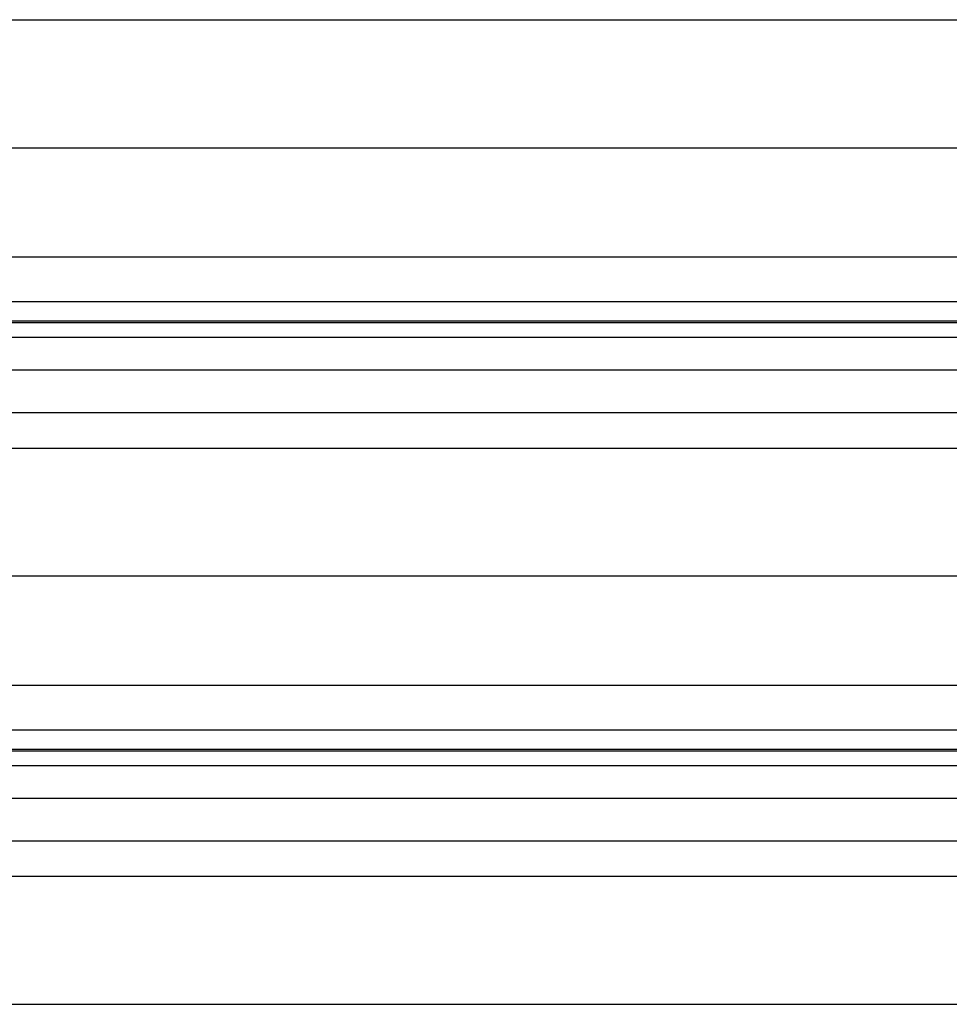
# Model space of a CAD drawing. Header units: inches. Extents: x 170 to 284, y 215 to 248.
# Tile 717 of 1056: x 227.36 to 227.806, y 220.58 to 221.053. Entities that reach past the tile are written whole.
import ezdxf

# ---------------------------------------------------------------- set-up
doc = ezdxf.new("R2010")
doc.units = ezdxf.units.IN
doc.header["$LTSCALE"] = 0.25
doc.header["$MEASUREMENT"] = 0
doc.layers.add('RH TOP OF HOOD', color=7, linetype='Continuous')

msp = doc.modelspace()

# ---------------------------------------------------------------- linework, layer by layer
at = {"layer": 'RH TOP OF HOOD'}
for p, q in [((227.24016, 221.05264), (231.11938, 221.05264)), ((227.19378, 220.99124), (231.16577, 220.99124)), ((227.16361, 220.93886), (231.19593, 220.93886)), ((227.16361, 220.91748), (231.19593, 220.91748)), ((231.19593, 220.90799), (227.16361, 220.90799)), ((227.16361, 220.90736), (231.19593, 220.90736)), ((227.16361, 220.90034), (231.19593, 220.90034)), ((227.16361, 220.88465), (231.19593, 220.88465)), ((227.16361, 220.86426), (231.19593, 220.86426)), ((227.24016, 220.84719), (231.11938, 220.84719)), ((227.19378, 220.7858), (231.16577, 220.7858)), ((227.16361, 220.73341), (231.19593, 220.73341)), ((227.16361, 220.71203), (231.19593, 220.71203)), ((231.19593, 220.70255), (227.16361, 220.70255)), ((227.16361, 220.70191), (231.19593, 220.70191)), ((227.16361, 220.69489), (231.19593, 220.69489)), ((227.16361, 220.67921), (231.19593, 220.67921)), ((227.16361, 220.65882), (231.19593, 220.65882)), ((227.24016, 220.64174), (231.11938, 220.64174)), ((227.19378, 220.58035), (231.16577, 220.58035))]:
    msp.add_line(p, q, dxfattribs=at)

doc.saveas('drawing.dxf')
